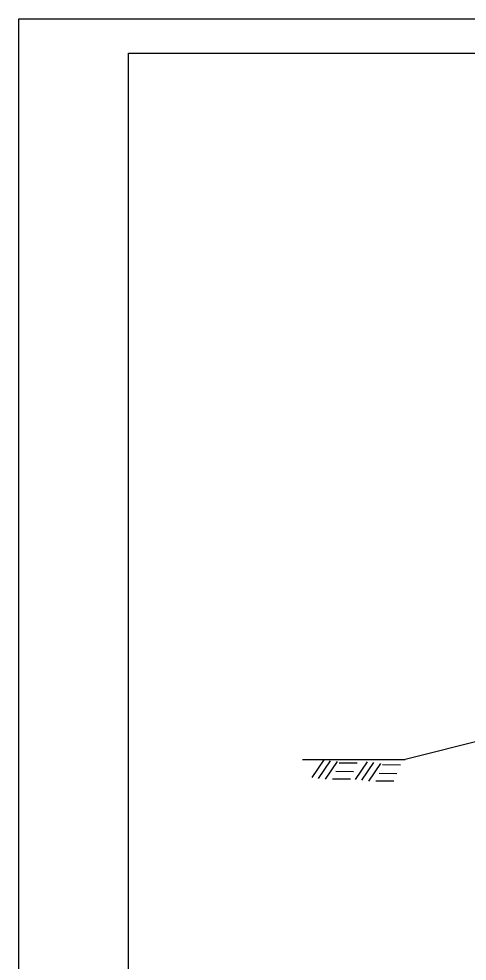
# Model space of a CAD drawing. Extents: x 1371763 to 1372860, y 385599 to 385872.
# Drawn here: x 1372293 to 1372318.4, y 385651.9 to 385705.3 of the extents above; entities that cross this region are included whole.
import ezdxf

# ---------------------------------------------------------------- set-up
doc = ezdxf.new("R2010")
doc.units = 0
for name, color, linetype in [('R_Border', 7, 'Continuous'), ('R_Draft', 7, 'Continuous'), ('R_Fin Surface', 7, 'Continuous'), ('R_No Plot', 7, 'Continuous')]:
    doc.layers.add(name, color=color, linetype=linetype)

msp = doc.modelspace()

# ---------------------------------------------------------------- linework, layer by layer
at = {"layer": 'R_Border'}
for p, q in [((1372299.208, 385703.307), (1372457.298, 385703.307)), ((1372299.208, 385600.577), (1372299.208, 385703.307))]:
    msp.add_line(p, q, dxfattribs=at)
at = {"layer": 'R_Draft'}
for p, q in [((1372324.576, 385665.763), (1372314.875, 385663.337)), ((1372309.61, 385662.306), (1372310.286, 385663.308)), ((1372309.969, 385662.264), (1372310.645, 385663.266)), ((1372310.37, 385662.223), (1372311.046, 385663.224)), ((1372312.063, 385662.198), (1372312.739, 385663.199)), ((1372310.945, 385662.665), (1372311.963, 385662.657)), ((1372311.146, 385663.149), (1372312.163, 385663.141)), ((1372312.422, 385662.156), (1372313.098, 385663.158)), ((1372312.823, 385662.114), (1372313.498, 385663.116)), ((1372313.598, 385663.041), (1372314.616, 385663.032)), ((1372310.77, 385662.239), (1372311.788, 385662.231)), ((1372313.223, 385662.131), (1372314.241, 385662.123)), ((1372313.398, 385662.557), (1372314.416, 385662.548))]:
    msp.add_line(p, q, dxfattribs=at)
at = {"layer": 'R_Fin Surface'}
msp.add_line((1372309.057, 385663.337), (1372314.875, 385663.337), dxfattribs=at)
at = {"layer": 'R_No Plot'}
msp.add_line((1372293.007, 385705.254), (1372459.674, 385705.254), dxfattribs=at)
for points in [[(1372293.004, 385705.254), (1372459.674, 385705.254), (1372459.674, 385598.585), (1372293.004, 385598.585)], [(1372416.168, 385703.307), (1372425.978, 385703.307), (1372425.978, 385698.367), (1372434.034, 385698.367), (1372445.634, 385698.367), (1372445.634, 385682.032), (1372457.238, 385682.032), (1372457.298, 385600.577), (1372299.208, 385600.577), (1372299.208, 385703.307)]]:
    msp.add_lwpolyline(points, close=True, dxfattribs=at)

doc.saveas('drawing.dxf')
